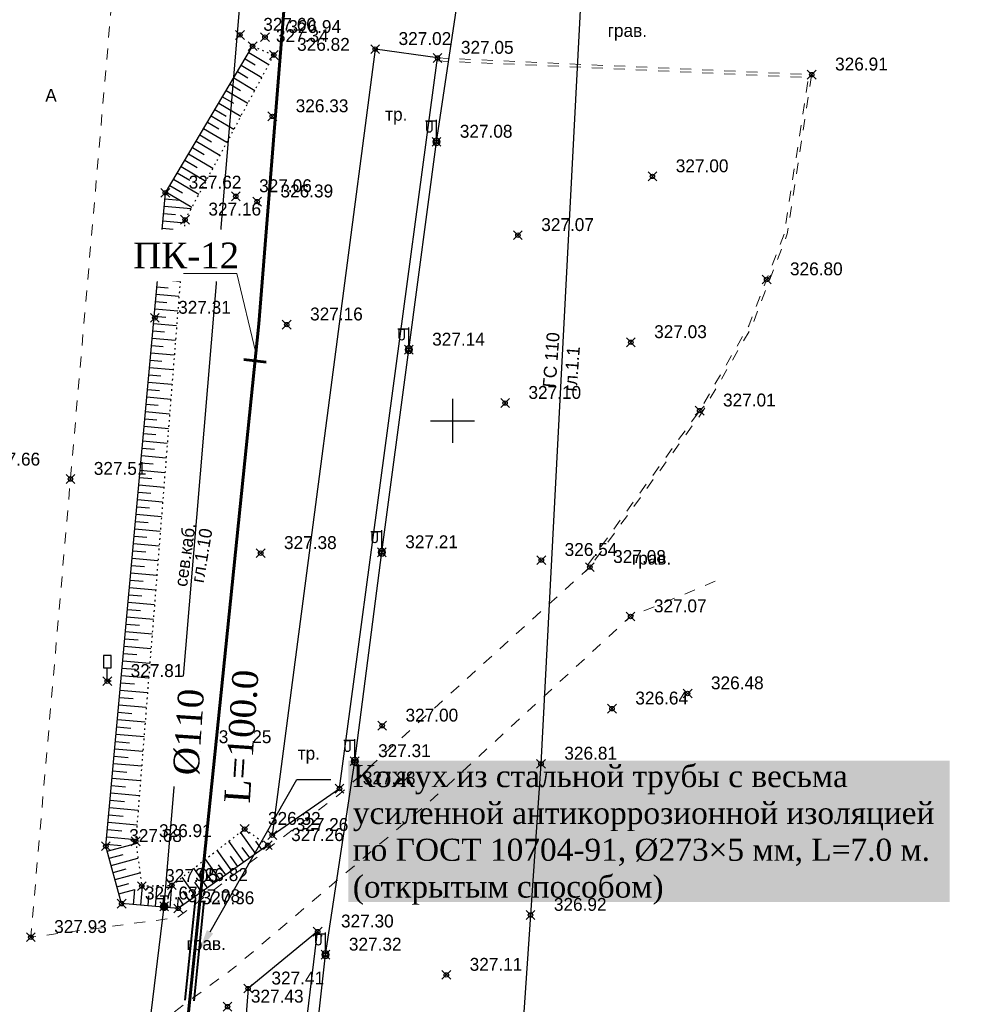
# Model space of a CAD drawing. Header units: metres. Extents: x 703769 to 722343, y 4313031 to 4317457.
# Tile 318 of 409: x 708249 to 708313, y 4315239 to 4315306. Entities that reach past the tile are written whole.
import ezdxf
from ezdxf import colors
from ezdxf.entities.mleader import LeaderData, LeaderLine
from ezdxf.math import Vec2, Vec3

# ---------------------------------------------------------------- set-up
doc = ezdxf.new("R2010")
doc.units = ezdxf.units.M
doc.header["$LTSCALE"] = 0.5
doc.header["$PDMODE"] = 35
doc.header["$PDSIZE"] = 0.3
for name, pattern in [('Auto_Street_NotBorder_Line_m1', [3, 1.5, -1.5]), ('ДОРОГИ_СТРОЯЩ', [9, 8, -1]), ('Контура низ откосов  Штриховая 0.1-0.5 - - - - - - -', [0.6, 0.1, -0.5])]:
    doc.linetypes.add(name, pattern=pattern)
for name, color, linetype in [('(001) Сетка', 92, 'Continuous'), ('(004) Точки рельефа', 7, 'Continuous'), ('(013) Газ', 30, 'ИК_Газопровод -------г--------'), ('(016) Кабель', 1, 'Continuous'), ('(019) Связь', 3, 'ИК_КАБ_СВЯЗИ'), ('(022) Возд. Линии', 7, 'Continuous'), ('(025) Дорога', 7, 'Continuous'), ('(026) Д_знаки', 7, 'Continuous'), ('(035) Откосы', 7, 'Continuous'), ('annotation', 251, 'Continuous')]:
    doc.layers.add(name, color=color, linetype=linetype)
doc.layers.add('AUTO#_ROADS_EXIST_L', color=7, linetype='Continuous', lineweight=15, true_color=0x000000)
doc.layers.add('ВК_В1', color=134, linetype='Continuous', lineweight=40)
doc.layers.add('ВОДОПРОВОД текст', color=7, linetype='Continuous', lineweight=50)
doc.styles.add('BM-431', font='txt')
doc.styles.add('D-431', font='txt')
doc.styles.add('Interproekt', font='isocpeur.ttf', dxfattribs={"width": 0.95, "oblique": 15})
doc.styles.add('S', font='txtwr', dxfattribs={"oblique": 15})
doc.styles.get("Standard").update_dxf_attribs({"font": 'times.ttf'})
doc.styles.add('Times New Roman', font='times.ttf')
doc.linetypes.add('GAZ_VOZDUSH', pattern='A,1,-2,["~",Standard,S=3,R=0,X=-1.5,Y=-1.5],-1,10', length=14)
doc.linetypes.add('ИК_Газопровод -------г--------', pattern='A,9,-0.6,["Г",Standard,S=1.2,R=0,X=0,Y=-0.6],-1.2', length=10.8)
doc.linetypes.add('ИК_КАБ_СВЯЗИ', pattern='A,4,["o",Standard,S=0.5,R=0,X=0,Y=-0.125],4,-2', length=10)
doc.linetypes.add('ИК_Э_КАБ_ВН', pattern='A,8,-2,["<<",Standard,S=1,R=0,X=0,Y=-0.5],8,[">>",Standard,S=1,R=0,X=-1,Y=-0.5],-2', length=20)
doc.linetypes.add('ИК_Э_КАБ_НН', pattern='A,8,-2,["<",Standard,S=1,R=0,X=0,Y=-0.5],8,[">",Standard,S=1,R=0,X=-0.5,Y=-0.5],-2', length=20)

# ---------------------------------------------------------------- blocks, each defined once
blk = doc.blocks.new('f')
at = {"layer": '(022) Возд. Линии'}
for points in [[(0, 0.25), (0, 1.5)], [(0, 1.4), (0.75, 1.4)]]:
    blk.add_lwpolyline(points, dxfattribs=at)
blk.add_lwpolyline([(0.4875, 0.65), (0.4875, 0.65, 0.4142136), (0.65, 0.8125), (0.65, 1.4), (0.325, 1.4), (0.325, 0.8125, 0.4142136)], format="xyb", close=True, dxfattribs=at)
blk.add_circle((0, 0), 0.25, dxfattribs=at)
blk = doc.blocks.new('I02063')
at = {"linetype": 'Continuous'}
blk.add_lwpolyline([(-0.5, 3.5), (-0.5, 1.8), (0.5, 1.8), (0.5, 3.5)], close=True, dxfattribs=at)
blk.add_lwpolyline([(0.5, 0), (0, 0), (0, 1.8)], dxfattribs=at)
at = {"color": 4, "style": 'S', "oblique": 15}
blk.add_attdef('Z', (1.280972, -0.066143), '', height=2, dxfattribs=at)
blk = doc.blocks.new('*X145')
at = {"color": 0}
for p, q in [((9.65, 5.35), (10.35, 5.35)), ((9.66, 5.36), (10.34, 5.36)), ((9.67, 5.37), (10.32, 5.37)), ((9.68, 5.38), (10.31, 5.38)), ((9.69, 5.39), (10.3, 5.39)), ((9.71, 5.4), (10.29, 5.4)), ((9.72, 5.41), (10.27, 5.41)), ((9.74, 5.42), (10.26, 5.42)), ((9.75, 5.43), (10.24, 5.43)), ((9.77, 5.44), (10.22, 5.44)), ((9.79, 5.45), (10.2, 5.45)), ((9.82, 5.46), (10.18, 5.46)), ((9.85, 5.47), (10.15, 5.47)), ((9.88, 5.48), (10.11, 5.48)), ((9.94, 5.49), (10.05, 5.49)), ((9.5, 5.08), (10.49, 5.08)), ((9.5, 5.07), (10.49, 5.07)), ((9.5, 5.06), (10.49, 5.06)), ((9.5, 5.05), (10.49, 5.05)), ((9.5, 5.04), (10.49, 5.04)), ((9.5, 5.03), (10.49, 5.03)), ((9.5, 5.02), (10.5, 5.02)), ((9.5, 5.01), (10.5, 5.01)), ((9.5, 5), (10.5, 5)), ((9.5, 4.99), (10.5, 4.99)), ((9.5, 4.98), (10.5, 4.98)), ((9.5, 4.97), (10.5, 4.97)), ((9.5, 4.96), (10.49, 4.96)), ((9.5, 4.95), (10.49, 4.95)), ((9.5, 4.94), (10.49, 4.94)), ((9.5, 4.93), (10.49, 4.93)), ((9.5, 4.92), (10.49, 4.92)), ((9.5, 4.91), (10.49, 4.91)), ((9.5, 4.9), (10.49, 4.9)), ((9.51, 5.12), (10.48, 5.12)), ((9.51, 5.11), (10.48, 5.11)), ((9.51, 5.1), (10.48, 5.1)), ((9.51, 5.09), (10.49, 5.09)), ((9.51, 4.89), (10.49, 4.89)), ((9.51, 4.88), (10.48, 4.88)), ((9.51, 4.87), (10.48, 4.87)), ((9.51, 4.86), (10.48, 4.86)), ((9.52, 5.16), (10.47, 5.16)), ((9.52, 5.15), (10.47, 5.15)), ((9.52, 5.14), (10.47, 5.14)), ((9.52, 5.13), (10.48, 5.13)), ((9.52, 4.85), (10.48, 4.85)), ((9.52, 4.84), (10.47, 4.84)), ((9.52, 4.83), (10.47, 4.83)), ((9.53, 5.18), (10.46, 5.18)), ((9.53, 5.17), (10.46, 5.17)), ((9.53, 4.82), (10.47, 4.82)), ((9.53, 4.81), (10.46, 4.81)), ((9.53, 4.8), (10.46, 4.8)), ((9.54, 5.2), (10.45, 5.2)), ((9.54, 5.19), (10.46, 5.19)), ((9.54, 4.79), (10.45, 4.79)), ((9.54, 4.78), (10.45, 4.78)), ((9.55, 5.22), (10.44, 5.22)), ((9.55, 5.21), (10.45, 5.21)), ((9.55, 4.77), (10.44, 4.77)), ((9.55, 4.76), (10.44, 4.76)), ((9.56, 5.24), (10.43, 5.24)), ((9.56, 5.23), (10.44, 5.23)), ((9.56, 4.75), (10.43, 4.75)), ((9.56, 4.74), (10.43, 4.74)), ((9.57, 5.26), (10.42, 5.26)), ((9.57, 5.25), (10.43, 5.25)), ((9.57, 4.73), (10.42, 4.73)), ((9.58, 5.27), (10.41, 5.27)), ((9.58, 4.72), (10.41, 4.72)), ((9.58, 4.71), (10.41, 4.71)), ((9.59, 5.29), (10.4, 5.29)), ((9.59, 5.28), (10.41, 5.28)), ((9.59, 4.7), (10.4, 4.7)), ((9.6, 5.3), (10.39, 5.3)), ((9.6, 4.69), (10.39, 4.69)), ((9.61, 5.31), (10.38, 5.31)), ((9.61, 4.68), (10.39, 4.68)), ((9.61, 4.67), (10.38, 4.67)), ((9.62, 5.32), (10.37, 5.32)), ((9.62, 4.66), (10.37, 4.66)), ((9.63, 5.33), (10.37, 5.33)), ((9.63, 4.65), (10.36, 4.65)), ((9.64, 5.34), (10.36, 5.34)), ((9.64, 4.64), (10.35, 4.64)), ((9.65, 4.63), (10.34, 4.63)), ((9.66, 4.62), (10.33, 4.62)), ((9.67, 4.61), (10.32, 4.61)), ((9.69, 4.6), (10.31, 4.6)), ((9.7, 4.59), (10.29, 4.59)), ((9.71, 4.58), (10.28, 4.58)), ((9.73, 4.57), (10.26, 4.57)), ((9.75, 4.56), (10.25, 4.56)), ((9.76, 4.55), (10.23, 4.55)), ((9.78, 4.54), (10.21, 4.54)), ((9.81, 4.53), (10.18, 4.53)), ((9.83, 4.52), (10.16, 4.52)), ((9.87, 4.51), (10.12, 4.51)), ((9.91, 4.5), (10.08, 4.5))]:
    blk.add_line(p, q, dxfattribs=at)
blk = doc.blocks.new('I01070')
at = {"color": 0}
blk.add_circle((0.05, 0.03), 0.5, dxfattribs=at)
blk.add_blockref('*X145', (-9.95, -4.96), dxfattribs=at)
blk = doc.blocks.new('I0195')
at = {"layer": '(016) Кабель', "color": 0, "linetype": 'ИК_Э_КАБ_ВН'}
for p, q in [((-0.275, 0.74), (0.225, 0.74)), ((-0.025, 0.24), (-0.025, 0.74))]:
    blk.add_line(p, q, dxfattribs=at)
at = {"layer": '(016) Кабель', "color": 0, "linetype": 'ИК_Э_КАБ_ВН', "xscale": 0.5, "yscale": 0.5, "zscale": 0.5}
blk.add_blockref('I01070', (-0.025, -0.01), dxfattribs=at)
blk = doc.blocks.new('Setka')
at = {"layer": '(001) Сетка'}
for p, q in [((0, 1.5), (0, -1.5)), ((-1.5, 0), (1.5, 0))]:
    blk.add_line(p, q, dxfattribs=at)
blk = doc.blocks.new('*U279')
at = {"color": 1, "lineweight": 60, "flags": 128}
blk.add_lwpolyline([(-0.015, -0.757), (0.015, 0.757)], dxfattribs=at)
blk = doc.blocks.new('*U280')
at = {"color": 0, "linetype": 'ByBlock', "lineweight": -2, "transparency": 16777216, "rotation": 264.1609567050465}
blk.add_blockref('*U279', (708265.055, 4315282.529), dxfattribs=at)
blk = doc.blocks.new('_Dot')
at = {"color": 0, "linetype": 'ByBlock', "lineweight": -2}
blk.add_line((-0.5, 0), (-1, 0), dxfattribs=at)
at = {"color": 0, "linetype": 'ByBlock', "const_width": 0.5}
blk.add_lwpolyline([(-0.25, 0, 1), (0.25, 0, 1)], format="xyb", close=True, dxfattribs=at)

msp = doc.modelspace()

# ---------------------------------------------------------------- linework, layer by layer
at = {"layer": '(013) Газ', "linetype": 'GAZ_VOZDUSH', "elevation": 324.816, "flags": 128}
msp.add_lwpolyline([(708165.166, 4315455.034), (708237.064, 4315447.856), (708237.796, 4315439.435), (708237.948, 4315425.87), (708271.633, 4315423.02), (708271.633, 4315423.02), (708293.165, 4315421.558), (708284.482, 4315255.16), (708278.28, 4315165.641), (708278.086, 4315159.227), (708267.101, 4315087.682), (708203.286, 4314411.276), (708188.652, 4314151.902), (708188.652, 4314118.902)], dxfattribs=at)
at = {"layer": '(016) Кабель', "linetype": 'ИК_Э_КАБ_НН', "elevation": 326.597, "flags": 128}
msp.add_lwpolyline([(708249.985, 4314981.479), (708250.82, 4314994.453), (708251.559, 4315005.82), (708252.37, 4315018.441), (708253.053, 4315029.231), (708253.787, 4315042.038), (708254.637, 4315054.862), (708255.635, 4315071.329), (708256.598, 4315086.747), (708257.467, 4315101.098), (708258.354, 4315115.971), (708259.411, 4315132.067), (708260.336, 4315147.885), (708261.397, 4315163.669), (708264.541, 4315183.982), (708266.176, 4315199.034), (708267.362, 4315213.475), (708268.374, 4315229.02), (708269.845, 4315242.198), (708271.828, 4315255.337), (708273.674, 4315269.524), (708275.505, 4315283.281), (708277.38, 4315297.394), (708281.752, 4315326.597), (708283.598, 4315341.056), (708285.41, 4315355.306), (708287.069, 4315373.866), (708288.446, 4315388.958), (708289.84, 4315403.858), (708291.182, 4315418.537), (708292.537, 4315433.784), (708294.032, 4315449.283), (708295.507, 4315463.66), (708296.078, 4315478.064), (708297.37, 4315493.303), (708298.657, 4315508.657), (708299.851, 4315523.654), (708301.076, 4315538.719), (708302.334, 4315553.605), (708303.538, 4315568.681), (708306.01, 4315599.024), (708308.439, 4315629.26), (708310.925, 4315659.518), (708314.819, 4315705.429), (708316.066, 4315721.797), (708317.423, 4315737.878), (708318.736, 4315752.964), (708319.999, 4315767.605), (708321.351, 4315784.629), (708322.651, 4315800.258), (708323.922, 4315814.9), (708325.202, 4315828.081), (708326.515, 4315842.883), (708327.984, 4315858.663), (708329.163, 4315872.867), (708330.365, 4315887.889), (708331.555, 4315902.908), (708332.679, 4315917.08), (708333.897, 4315932.711), (708335.115, 4315947.857), (708336.225, 4315962.741), (708337.469, 4315977.821), (708338.545, 4315992.145), (708339.663, 4316007.377), (708340.941, 4316022.682), (708342.079, 4316037.728), (708343.178, 4316052.432), (708344.309, 4316067.191), (708345.452, 4316082.234), (708346.637, 4316096.926), (708347.806, 4316111.892), (708349.626, 4316127.437), (708351.153, 4316141.846), (708352.719, 4316156.666), (708355.709, 4316187.043), (708356.969, 4316201.735), (708358.286, 4316216.561), (708359.517, 4316231.321), (708360.786, 4316246.466), (708362.123, 4316261.412), (708363.033, 4316272.851), (708364.289, 4316286.262), (708365.798, 4316301.906), (708367.145, 4316317.788)], dxfattribs=at)
at = {"layer": '(019) Связь', "elevation": 325.431, "flags": 128}
msp.add_lwpolyline([(708153.006, 4314105.043), (708156.993, 4314142.734), (708156.993, 4314142.734), (708174.147, 4314200.184), (708174.323, 4314203.958), (708195.362, 4314453.153), (708204.073, 4314563.084), (708218.911, 4314738.478), (708226.164, 4314758.135), (708236.601, 4314958.674), (708237.563, 4314979.166), (708241.532, 4315051.931), (708251.542, 4315144.303), (708253.161, 4315164.518), (708257.428, 4315233.645), (708258.881, 4315245.481), (708269.326, 4315369.847), (708270.394, 4315382.606), (708278.265, 4315465.509), (708280.616, 4315477.921), (708295.324, 4315641.488), (708303.766, 4315706.848), (708303.348, 4315724.234), (708305.187, 4315772.118), (708306.696, 4315783.119), (708308.615, 4315806.312), (708309.889, 4315815.038), (708320.552, 4315934.795), (708321.594, 4315946.168), (708336.888, 4316115.682), (708345.287, 4316227.711), (708346.981, 4316228.783), (708355.083, 4316230.156), (708358.134, 4316229.662)], dxfattribs=at)
at = {"layer": '(025) Дорога', "flags": 128}
for points, elevation in [([(708266.228, 4315250.316), (708270.793, 4315253.476), (708277.455, 4315303.095), (708273.22, 4315303.691), (708266.228, 4315250.316)], 326.961), ([(708258.657, 4315172.894), (708262.719, 4315172.57), (708266.848, 4315216.244), (708268.13, 4315234.035), (708269.31, 4315243.766), (708264.585, 4315239.897), (708262.731, 4315216.214), (708258.657, 4315172.894)], 327.439)]:
    msp.add_lwpolyline(points, dxfattribs=dict(at, elevation=elevation))
at = {"layer": '(035) Откосы'}
for p, q in [((708264.635, 4315303.46, 326.961), (708265.985, 4315302.657, 326.961)), ((708264.379, 4315303.031, 326.961), (708265.063, 4315302.623, 326.961)), ((708263.868, 4315302.172, 326.961), (708264.57, 4315301.753, 326.961)), ((708264.124, 4315302.601, 326.961), (708265.51, 4315301.775, 326.961)), ((708263.612, 4315301.742, 326.961), (708265.035, 4315300.894, 326.961)), ((708263.1, 4315300.883, 326.961), (708264.561, 4315300.013, 326.961)), ((708263.356, 4315301.313, 326.961), (708264.077, 4315300.883, 326.961)), ((708262.844, 4315300.454, 326.961), (708263.584, 4315300.013, 326.961)), ((708262.333, 4315299.595, 326.961), (708263.091, 4315299.143, 326.961)), ((708262.589, 4315300.024, 326.961), (708264.086, 4315299.132, 326.961)), ((708262.077, 4315299.165, 326.961), (708263.611, 4315298.251, 326.961)), ((708261.565, 4315298.306, 326.961), (708263.137, 4315297.37, 326.961)), ((708261.821, 4315298.736, 326.961), (708262.598, 4315298.273, 326.961)), ((708261.054, 4315297.447, 326.961), (708262.662, 4315296.489, 326.961)), ((708261.309, 4315297.877, 326.961), (708262.104, 4315297.403, 326.961)), ((708260.798, 4315297.018, 326.961), (708261.611, 4315296.533, 326.961)), ((708260.286, 4315296.158, 326.961), (708261.118, 4315295.663, 326.961)), ((708260.542, 4315296.588, 326.961), (708262.187, 4315295.608, 326.961)), ((708260.03, 4315295.729, 326.961), (708261.713, 4315294.727, 326.961)), ((708259.519, 4315294.87, 326.961), (708261.238, 4315293.846, 326.961)), ((708259.774, 4315295.299, 326.961), (708260.625, 4315294.793, 326.961)), ((708259.263, 4315294.44, 326.961), (708260.132, 4315293.923, 326.961)), ((708258.926, 4315293.524, 326.961), (708259.946, 4315293.432, 326.961)), ((708259.007, 4315294.011, 326.961), (708260.764, 4315292.965, 326.961)), ((708258.881, 4315293.027, 326.961), (708260.707, 4315292.86, 326.961)), ((708258.836, 4315292.529, 326.961), (708259.643, 4315292.455, 326.961)), ((708258.745, 4315291.533, 326.961), (708259.495, 4315291.465, 326.961)), ((708258.79, 4315292.031, 326.961), (708260.285, 4315291.895, 326.961)), ((708258.699, 4315291.035, 326.961), (708260.206, 4315290.898, 326.961)), ((708258.654, 4315290.537, 326.961), (708259.41, 4315290.468, 326.961)), ((708258.563, 4315289.541, 326.961), (708259.325, 4315289.472, 326.961)), ((708258.609, 4315290.039, 326.961), (708260.127, 4315289.901, 326.961)), ((708258.518, 4315289.044, 326.961), (708260.047, 4315288.904, 326.961)), ((708258.473, 4315288.546, 326.961), (708259.24, 4315288.476, 326.961)), ((708258.382, 4315287.55, 326.961), (708259.155, 4315287.479, 326.961)), ((708258.427, 4315288.048, 326.961), (708259.968, 4315287.907, 326.961)), ((708258.337, 4315287.052, 326.961), (708259.889, 4315286.911, 326.961)), ((708258.291, 4315286.554, 326.961), (708259.07, 4315286.483, 326.961)), ((708258.201, 4315285.558, 326.961), (708258.985, 4315285.487, 326.961)), ((708258.246, 4315286.056, 326.961), (708259.81, 4315285.914, 326.961)), ((708258.155, 4315285.061, 326.961), (708259.731, 4315284.917, 326.961)), ((708258.064, 4315284.065, 326.961), (708259.651, 4315283.92, 326.961)), ((708258.11, 4315284.563, 326.961), (708258.9, 4315284.491, 326.961)), ((708258.019, 4315283.567, 326.961), (708258.815, 4315283.494, 326.961)), ((708257.974, 4315283.069, 326.961), (708259.572, 4315282.923, 326.961)), ((708257.883, 4315282.073, 326.961), (708259.493, 4315281.927, 326.961)), ((708257.928, 4315282.571, 326.961), (708258.731, 4315282.498, 326.961)), ((708257.838, 4315281.575, 326.961), (708258.646, 4315281.502, 326.961)), ((708257.792, 4315281.078, 326.961), (708259.414, 4315280.93, 326.961)), ((708257.702, 4315280.082, 326.961), (708259.335, 4315279.933, 326.961)), ((708257.747, 4315280.58, 326.961), (708258.561, 4315280.506, 326.961)), ((708257.656, 4315279.584, 326.961), (708258.476, 4315279.509, 326.961)), ((708257.611, 4315279.086, 326.961), (708259.255, 4315278.936, 326.961)), ((708257.52, 4315278.09, 326.961), (708259.176, 4315277.939, 326.961)), ((708257.566, 4315278.588, 326.961), (708258.391, 4315278.513, 326.961)), ((708257.475, 4315277.592, 326.961), (708258.306, 4315277.517, 326.961)), ((708257.43, 4315277.095, 326.961), (708259.097, 4315276.943, 326.961)), ((708257.339, 4315276.099, 326.961), (708259.018, 4315275.946, 326.961)), ((708257.384, 4315276.597, 326.961), (708258.221, 4315276.52, 326.961)), ((708257.293, 4315275.601, 326.961), (708258.136, 4315275.524, 326.961)), ((708257.248, 4315275.103, 326.961), (708258.939, 4315274.949, 326.961)), ((708257.157, 4315274.107, 326.961), (708258.859, 4315273.952, 326.961)), ((708257.203, 4315274.605, 326.961), (708258.051, 4315274.528, 326.961)), ((708257.112, 4315273.609, 326.961), (708257.966, 4315273.532, 326.961)), ((708257.067, 4315273.111, 326.961), (708258.78, 4315272.955, 326.961)), ((708256.976, 4315272.116, 326.961), (708258.701, 4315271.959, 326.961)), ((708257.021, 4315272.614, 326.961), (708257.881, 4315272.535, 326.961)), ((708256.931, 4315271.618, 326.961), (708257.796, 4315271.539, 326.961)), ((708256.885, 4315271.12, 326.961), (708258.622, 4315270.962, 326.961)), ((708256.795, 4315270.124, 326.961), (708258.543, 4315269.965, 326.961)), ((708256.84, 4315270.622, 326.961), (708257.711, 4315270.543, 326.961)), ((708256.749, 4315269.626, 326.961), (708257.626, 4315269.546, 326.961)), ((708256.704, 4315269.128, 326.961), (708258.463, 4315268.968, 326.961)), ((708256.613, 4315268.133, 326.961), (708258.384, 4315267.971, 326.961)), ((708256.658, 4315268.631, 326.961), (708257.541, 4315268.55, 326.961)), ((708256.568, 4315267.635, 326.961), (708257.456, 4315267.554, 326.961)), ((708256.522, 4315267.137, 326.961), (708258.305, 4315266.975, 326.961)), ((708256.432, 4315266.141, 326.961), (708258.226, 4315265.978, 326.961)), ((708256.477, 4315266.639, 326.961), (708257.371, 4315266.558, 326.961)), ((708256.386, 4315265.643, 326.961), (708257.286, 4315265.561, 326.961)), ((708256.341, 4315265.145, 326.961), (708258.147, 4315264.981, 326.961)), ((708256.25, 4315264.15, 326.961), (708258.067, 4315263.984, 326.961)), ((708256.296, 4315264.648, 326.961), (708257.201, 4315264.565, 326.961)), ((708256.205, 4315263.652, 326.961), (708257.116, 4315263.569, 326.961)), ((708256.16, 4315263.154, 326.961), (708257.988, 4315262.987, 326.961)), ((708256.069, 4315262.158, 326.961), (708257.909, 4315261.991, 326.961)), ((708256.114, 4315262.656, 326.961), (708257.031, 4315262.573, 326.961)), ((708256.024, 4315261.66, 326.961), (708256.946, 4315261.576, 326.961)), ((708255.933, 4315260.665, 326.961), (708256.861, 4315260.58, 326.961)), ((708255.978, 4315261.162, 326.961), (708257.83, 4315260.994, 326.961)), ((708255.887, 4315260.167, 326.961), (708257.751, 4315259.997, 326.961)), ((708255.842, 4315259.669, 326.961), (708256.777, 4315259.584, 326.961)), ((708255.751, 4315258.673, 326.961), (708256.692, 4315258.587, 326.961)), ((708255.797, 4315259.171, 326.961), (708257.671, 4315259, 326.961)), ((708255.706, 4315258.175, 326.961), (708257.592, 4315258.003, 326.961)), ((708255.661, 4315257.677, 326.961), (708256.607, 4315257.591, 326.961)), ((708255.57, 4315256.682, 326.961), (708256.522, 4315256.595, 326.961)), ((708255.615, 4315257.179, 326.961), (708257.513, 4315257.007, 326.961)), ((708255.525, 4315256.184, 326.961), (708257.434, 4315256.01, 326.961)), ((708255.479, 4315255.686, 326.961), (708256.437, 4315255.599, 326.961)), ((708255.389, 4315254.69, 326.961), (708256.352, 4315254.602, 326.961)), ((708255.434, 4315255.188, 326.961), (708257.355, 4315255.013, 326.961)), ((708255.343, 4315254.192, 326.961), (708257.275, 4315254.016, 326.961)), ((708255.298, 4315253.694, 326.961), (708256.267, 4315253.606, 326.961)), ((708255.207, 4315252.699, 326.961), (708256.182, 4315252.61, 326.961)), ((708255.252, 4315253.196, 326.961), (708257.196, 4315253.019, 326.961)), ((708255.162, 4315252.201, 326.961), (708257.117, 4315252.023, 326.961)), ((708255.116, 4315251.703, 326.961), (708256.097, 4315251.613, 326.961)), ((708255.026, 4315250.707, 326.961), (708256.012, 4315250.617, 326.961)), ((708255.071, 4315251.205, 326.961), (708257.038, 4315251.026, 326.961)), ((708254.98, 4315250.209, 326.961), (708256.958, 4315250.029, 326.961)), ((708265.105, 4315249.053, 326.961), (708264.073, 4315250.516, 326.961)), ((708254.935, 4315249.711, 326.961), (708255.967, 4315249.617, 326.961)), ((708255.016, 4315249.225, 326.961), (708256.967, 4315249.758, 326.961)), ((708263.471, 4315247.901, 326.961), (708262.488, 4315249.294, 326.961)), ((708264.288, 4315248.477, 326.961), (708263.281, 4315249.905, 326.961)), ((708264.696, 4315248.765, 326.961), (708264.187, 4315249.488, 326.961)), ((708265.513, 4315249.342, 326.961), (708265.114, 4315249.909, 326.961)), ((708255.148, 4315248.742, 326.961), (708256.092, 4315249.001, 326.961)), ((708255.28, 4315248.26, 326.961), (708257.103, 4315248.759, 326.961)), ((708262.654, 4315247.324, 326.961), (708261.696, 4315248.683, 326.961)), ((708263.879, 4315248.189, 326.961), (708263.382, 4315248.894, 326.961)), ((708255.412, 4315247.778, 326.961), (708256.292, 4315248.019, 326.961)), ((708261.837, 4315246.748, 326.961), (708260.903, 4315248.071, 326.961)), ((708263.062, 4315247.613, 326.961), (708262.577, 4315248.3, 326.961)), ((708255.544, 4315247.296, 326.961), (708257.239, 4315247.76, 326.961)), ((708261.02, 4315246.172, 326.961), (708260.111, 4315247.46, 326.961)), ((708262.245, 4315247.036, 326.961), (708261.772, 4315247.707, 326.961)), ((708255.676, 4315246.814, 326.961), (708256.492, 4315247.037, 326.961)), ((708255.808, 4315246.331, 326.961), (708256.881, 4315246.625, 326.961)), ((708256.795, 4315245.595, 326.961), (708256.881, 4315246.625, 326.961)), ((708257.293, 4315245.554, 326.961), (708257.402, 4315246.857, 326.961)), ((708258.29, 4315245.47, 326.961), (708258.408, 4315246.886, 326.961)), ((708259.286, 4315245.386, 326.961), (708259.414, 4315246.915, 326.961)), ((708261.428, 4315246.46, 326.961), (708260.968, 4315247.113, 326.961)), ((708257.791, 4315245.512, 326.961), (708257.848, 4315246.192, 326.961)), ((708258.788, 4315245.428, 326.961), (708258.849, 4315246.164, 326.961)), ((708259.784, 4315245.345, 326.961), (708259.847, 4315246.099, 326.961)), ((708260.203, 4315245.595, 326.961), (708259.847, 4315246.099, 326.961)), ((708260.611, 4315245.883, 326.961), (708260.163, 4315246.519, 326.961))]:
    msp.add_line(p, q, dxfattribs=at)
at = {"layer": '(035) Откосы', "elevation": 326.961, "flags": 128}
msp.add_lwpolyline([(708265.922, 4315249.63), (708259.841, 4315245.34), (708255.991, 4315245.663), (708254.922, 4315249.569), (708258.964, 4315293.939), (708264.891, 4315303.89)], dxfattribs=at)
at = {"layer": '(035) Откосы', "linetype": 'Контура низ откосов  Штриховая 0.1-0.5 - - - - - - -', "elevation": 326.961}
msp.add_lwpolyline([(708264.891, 4315303.89), (708266.328, 4315303.294), (708260.302, 4315292.108), (708256.948, 4315249.897), (708257.362, 4315246.856), (708259.404, 4315246.915), (708264.35, 4315250.73), (708265.922, 4315249.63)], dxfattribs=at)
at = {"color": 7, "lineweight": 60, "flags": 128}
msp.add_lwpolyline([(708304.899, 4315683.04), (708296.663, 4315617.1), (708296.663, 4315617.1), (708289.979, 4315551.483), (708283.868, 4315485.698), (708276.735, 4315415.696), (708271.217, 4315359.016), (708265.312, 4315285.041), (708259.353, 4315226.771), (708255.788, 4315176.974), (708252.246, 4315129.361), (708243.301, 4315028.005), (708240.115, 4314986.119), (708237.465, 4314926.667)], dxfattribs=at)
at = {"color": 1, "lineweight": 40, "flags": 128}
for points in [[(708260.314, 4315239.118), (708261.008, 4315245.904)], [(708260.911, 4315239.057), (708261.605, 4315245.843)]]:
    msp.add_lwpolyline(points, dxfattribs=at)
at = {"color": 0, "linetype": 'ByBlock', "lineweight": -2, "transparency": 16777216}
for p in [(708264.03, 4315304.655, 327.601), (708265.733, 4315304.502, 326.944), (708264.891, 4315303.89, 327.345), (708266.328, 4315303.294, 326.819), (708273.22, 4315303.691, 327.016), (708277.455, 4315303.095, 327.052), (708302.875, 4315301.957, 326.909), (708266.233, 4315299.124, 326.326), (708277.38, 4315297.394, 327.079), (708292.052, 4315295.05, 326.998), (708258.964, 4315293.939, 327.619), (708263.748, 4315293.694, 327.061), (708265.198, 4315293.338, 326.39), (708260.302, 4315292.108, 327.16), (708282.912, 4315291.057, 327.067), (708299.812, 4315288.049, 326.798), (708258.246, 4315285.445, 327.31), (708267.209, 4315284.984, 327.156), (708290.583, 4315283.785, 327.033), (708275.505, 4315283.281, 327.138), (708282.044, 4315279.659, 327.101), (708295.263, 4315279.144, 327.007), (708252.516, 4315274.502, 327.514), (708265.437, 4315269.462, 327.379), (708273.674, 4315269.524, 327.209), (708284.503, 4315268.993, 326.545), (708287.801, 4315268.517, 327.085), (708290.567, 4315265.166, 327.07), (708255.021, 4315260.771, 327.813), (708294.442, 4315259.937, 326.484), (708289.306, 4315258.904, 326.642), (708273.692, 4315257.748, 326.999), (708261.004, 4315256.278, 326.246), (708271.828, 4315255.337, 327.313), (708284.482, 4315255.16, 326.812), (708270.793, 4315253.476, 327.281), (708264.35, 4315250.73, 326.323), (708256.948, 4315249.897, 326.91), (708266.228, 4315250.316, 327.256), (708254.922, 4315249.569, 327.675), (708265.922, 4315249.63, 327.256), (708257.362, 4315246.856, 327.048), (708259.404, 4315246.915, 326.825), (708255.991, 4315245.663, 327.666), (708258.881, 4315245.481, 327.078), (708259.841, 4315245.34, 327.365), (708283.771, 4315244.892, 326.917), (708269.31, 4315243.766, 327.3), (708249.823, 4315243.388, 327.931), (708269.845, 4315242.198, 327.322), (708278.049, 4315240.826, 327.11), (708264.585, 4315239.897, 327.41), (708263.189, 4315238.667, 327.432)]:
    msp.add_point(p, dxfattribs=at)
at = {"layer": 'AUTO#_ROADS_EXIST_L', "linetype": 'Auto_Street_NotBorder_Line_m1', "lineweight": 15, "flags": 128}
for points, elevation in [([(708300.417, 4315468.45), (708283.34, 4315468.45), (708273.019, 4315467.138), (708268.578, 4315463.363), (708255.243, 4315306.005), (708249.823, 4315243.388)], -0.295), ([(708277.446, 4315302.895), (708302.644, 4315301.767), (708301.021, 4315291.191), (708298.603, 4315284.907), (708295.263, 4315279.144), (708287.639, 4315268.634)], 326.757), ([(708277.455, 4315303.095), (708302.875, 4315301.957), (708301.216, 4315291.139), (708298.784, 4315284.821), (708295.431, 4315279.035), (708287.801, 4315268.517)], 326.757), ([(708287.801, 4315268.517), (708270.818, 4315253.114), (708259.797, 4315244.725), (708249.823, 4315243.388)], 326.757), ([(708296.321, 4315267.552), (708290.567, 4315265.166), (708276.916, 4315252.582), (708263.737, 4315241.393), (708248.839, 4315230.4), (708242.892, 4315172.099), (708264.486, 4315170.657), (708275.165, 4315171.598)], -0.295)]:
    msp.add_lwpolyline(points, dxfattribs=dict(at, elevation=elevation))

# ---------------------------------------------------------------- block references
at = {"layer": '(001) Сетка'}
msp.add_blockref('Setka', (708278.465, 4315278.456), dxfattribs=at)
at = {"layer": '(019) Связь', "color": 0}
msp.add_blockref('I0195', (708258.881, 4315245.466, 327.241), dxfattribs=at)
at = {"layer": '(022) Возд. Линии', "xscale": -1}
for p in [(708277.38, 4315297.394, 326.597), (708275.505, 4315283.281, 326.597), (708273.674, 4315269.524, 326.597), (708271.828, 4315255.337, 326.597), (708269.845, 4315242.198, 327.027)]:
    msp.add_blockref('f', p, dxfattribs=at)
at = {"layer": '(026) Д_знаки', "xscale": 0.5, "yscale": 0.5, "zscale": 0.5}
msp.add_blockref('I02063', (708255.021, 4315260.771, 327.518), dxfattribs=at)
at = {"color": 36, "lineweight": 60}
msp.add_blockref('*U280', (0, 0), dxfattribs=at)

# ---------------------------------------------------------------- texts
at = {"layer": '(004) Точки рельефа', "style": 'D-431'}
for s, p in [('327.60', (708265.616, 4315304.94, 327.601)), ('326.94', (708267.319, 4315304.787, 326.944)), ('327.34', (708266.477, 4315304.169, 327.345)), ('327.02', (708274.806, 4315303.973, 327.016)), ('326.82', (708267.914, 4315303.579, 326.819)), ('327.05', (708279.041, 4315303.377, 327.052)), ('326.91', (708304.461, 4315302.242, 326.909)), ('326.33', (708267.819, 4315299.409, 326.326)), ('327.08', (708278.966, 4315297.677, 327.079)), ('327.00', (708293.638, 4315295.332, 326.998)), ('327.62', (708260.55, 4315294.224, 327.619)), ('327.06', (708265.334, 4315293.979, 327.061)), ('326.39', (708266.784, 4315293.623, 326.39)), ('327.16', (708261.888, 4315292.393, 327.16)), ('327.07', (708284.499, 4315291.34, 327.067)), ('326.80', (708301.398, 4315288.334, 326.798)), ('327.31', (708259.832, 4315285.724, 327.31)), ('327.16', (708268.796, 4315285.269, 327.156)), ('327.03', (708292.17, 4315284.068, 327.033)), ('327.14', (708277.091, 4315283.56, 327.138)), ('327.10', (708283.63, 4315279.942, 327.101)), ('327.01', (708296.849, 4315279.426, 327.007)), ('327.66', (708246.879, 4315275.413, 327.657)), ('327.51', (708254.102, 4315274.784, 327.514)), ('327.21', (708275.26, 4315269.803, 327.209)), ('327.38', (708267.023, 4315269.745, 327.379)), ('326.54', (708286.089, 4315269.278, 326.545)), ('327.08', (708289.387, 4315268.8, 327.085)), ('327.07', (708292.153, 4315265.448, 327.07)), ('327.81', (708256.607, 4315261.054, 327.813)), ('326.48', (708296.028, 4315260.222, 326.484)), ('326.64', (708290.892, 4315259.189, 326.642)), ('327.00', (708275.278, 4315258.03, 326.999)), ('326.25', (708262.59, 4315256.563, 326.246)), ('327.31', (708273.414, 4315255.616, 327.313)), ('326.81', (708286.068, 4315255.445, 326.812)), ('327.28', (708272.379, 4315253.759, 327.281)), ('326.32', (708265.936, 4315251.015, 326.323)), ('327.26', (708267.814, 4315250.601, 327.256)), ('327.68', (708256.508, 4315249.854, 327.675)), ('326.91', (708258.534, 4315250.182, 326.91)), ('327.26', (708267.508, 4315249.915, 327.256)), ('327.05', (708258.948, 4315247.138, 327.048)), ('326.82', (708260.99, 4315247.2, 326.825)), ('327.67', (708257.577, 4315245.948, 327.666)), ('327.08', (708260.467, 4315245.764, 327.078)), ('327.36', (708261.427, 4315245.625, 327.365)), ('326.92', (708285.357, 4315245.177, 326.917)), ('327.30', (708270.896, 4315244.048, 327.3)), ('327.93', (708251.409, 4315243.672, 327.931)), ('327.32', (708271.431, 4315242.477, 327.322)), ('327.11', (708279.636, 4315241.106, 327.11)), ('327.41', (708266.171, 4315240.176, 327.41)), ('327.43', (708264.775, 4315238.946, 327.432))]:
    msp.add_text(s, height=0.875, dxfattribs=at).set_placement(p)
at = {"layer": '(013) Газ', "color": 0, "linetype": 'Continuous', "style": 'D-431'}
for s, p in [('ГС 110', (708285.469, 4315280.684, -0.295)), ('гл.1.1', (708286.9, 4315280.423, -0.295))]:
    msp.add_text(s, height=0.875, rotation=85.65264, dxfattribs=at).set_placement(p)
at = {"layer": '(019) Связь', "color": 0, "linetype": 'Continuous', "style": 'D-431'}
for s, rotation, p in [('сев.каб.', 82.24919, (708260.436, 4315267.147, -0.295)), ('гл.1.10', 80.53667, (708261.557, 4315267.405, -0.295))]:
    msp.add_text(s, height=0.875, rotation=rotation, dxfattribs=at).set_placement(p)
at = {"layer": '(025) Дорога', "linetype": 'ДОРОГИ_СТРОЯЩ', "style": 'BM-431'}
for s, p in [('грав.', (708289.012, 4315304.523, -0.295)), ('A', (708250.805, 4315300.117, -0.295)), ('тр.', (708273.895, 4315298.831, -0.295)), ('грав.', (708290.659, 4315268.686, -0.295)), ('тр.', (708267.957, 4315255.44, -0.295)), ('грав.', (708260.4, 4315242.511, -0.295))]:
    msp.add_text(s, height=0.875, dxfattribs=at).set_placement(p)

# ---------------------------------------------------------------- next in the draw order: leaders
at = {"layer": 'annotation'}
ml = msp.add_multileader_mtext('Standard', dxfattribs=at)
ml.set_content('Кожух из стальной трубы с весьма усиленной антикоррозионной изоляцией по ГОСТ 10704-91, Ø273×5 мм, L=7.0 м.\\P(открытым способом)', color=256)
ml.set_leader_properties()
ml.build(insert=Vec2(0, 0))
ml.multileader.update_dxf_attribs({"text_right_attachment_type": 6, "dogleg_length": 0.36, "arrow_head_size": 1.5})
ctx = ml.context
ctx.base_point, ctx.char_height, ctx.arrow_head_size, ctx.landing_gap_size, ctx.plane_origin = Vec3(708270.198, 4315254.089), 1.5, 1.5, 1.5, Vec3(708402.192, 4315288.465)
ctx.right_attachment = 6
notes = []
notes.append((ctx, [(0, (1, 1, 0), (708267.889, 4315254.089), (1, 0), 2.309, [(0, [(708261.258, 4315242.45)], 0, [])])]))
ctx.mtext.insert, ctx.mtext.width, ctx.mtext.defined_height, ctx.mtext.flow_direction = Vec3(708271.698, 4315255.075), 40.23624, 14.503, 5
ctx.mtext.has_bg_fill, ctx.mtext.bg_color, ctx.mtext.bg_scale_factor, ctx.mtext.bg_transparency, ctx.mtext.use_window_bg_color = 1, -1023409921, 1.2, 0, 0
at = {"layer": 'ВК_В1', "color": 7, "lineweight": 13}
ml = msp.add_multileader_mtext('Standard', dxfattribs=at)
ml.set_content('{\\fTimes New Roman|b0|i0|c204|p18;\\Q0;\\W1;ПК-\\fTimes New Roman|b0|i0|c0|p18;12}', color=7, style='Interproekt')
ml.set_leader_properties(color=256, linetype='Continuous', lineweight=13)
ml.set_arrow_properties(name='DOT')
ml.build(insert=Vec2(0, 0))
ml.multileader.update_dxf_attribs({"text_left_attachment_type": 6, "text_right_attachment_type": 6, "dogleg_length": 0, "arrow_head_size": 0.00144})
ctx = ml.context
ctx.base_point, ctx.char_height, ctx.arrow_head_size, ctx.landing_gap_size, ctx.plane_origin = Vec3(708256.939, 4315288.453), 1.75, 0.00144, 0.0008, Vec3(709128.265, 4315329.216)
ctx.left_attachment, ctx.right_attachment, ctx.text_align_type = 6, 6, 1
notes.append((ctx, [(1, (1, 1, 0), (708263.82, 4315288.453), (-1, 0), 0, [(0, [(708265.109, 4315283.062)], 0, [])])]))
ctx.mtext.insert, ctx.mtext.rotation, ctx.mtext.width, ctx.mtext.alignment, ctx.mtext.flow_direction = Vec3(708260.379, 4315290.553), 6.283185, 3.59135, 2, 5
ctx.mtext.has_bg_fill, ctx.mtext.bg_color, ctx.mtext.bg_scale_factor, ctx.mtext.bg_transparency, ctx.mtext.use_window_bg_color = 1, -1027028792, 1.5, 0, 1
for ctx, leaders in notes:
    for number, flags, end, landing, length, lines in leaders:
        leader = LeaderData()
        leader.index, (leader.has_last_leader_line, leader.has_dogleg_vector, leader.attachment_direction) = number, flags
        leader.last_leader_point, leader.dogleg_vector, leader.dogleg_length = Vec3(end), Vec3(landing), length
        for number, points, colour, breaks in lines:
            line = LeaderLine()
            line.index, line.vertices, line.color, line.breaks = number, Vec3.list(points), colors.encode_raw_color(colour), breaks
            leader.lines.append(line)
        ctx.leaders.append(leader)

# ---------------------------------------------------------------- next in the draw order: texts
at = {"layer": 'ВОДОПРОВОД текст', "color": 7, "linetype": 'Continuous', "lineweight": 50, "char_height": 1.75, "width": 7.48307, "attachment_point": 5, "rotation": 86.22547, "style": 'Times New Roman', "bg_fill": 3, "box_fill_scale": 1, "bg_fill_color": 256, "bg_fill_transparency": 16714492}
for s, insert in [('L=100.0', (708264.14, 4315257.027, 41.38)), ('%%C110', (708260.566, 4315257.32, -404.593))]:
    msp.add_mtext(s, dxfattribs=dict(at, insert=insert))

doc.saveas('drawing.dxf')
